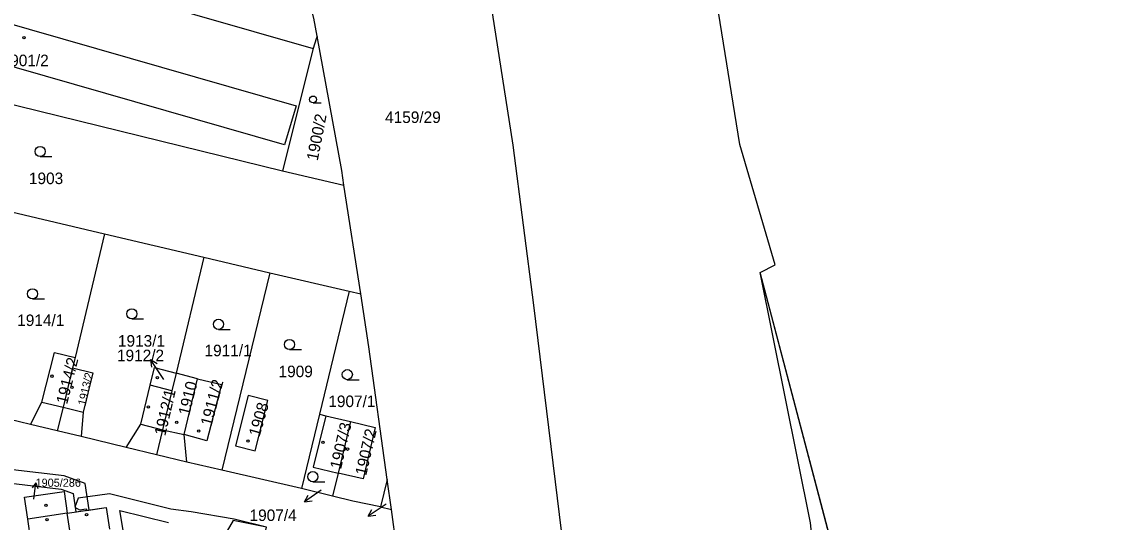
# Model space of a CAD drawing. Extents: x -756746 to -753363, y -1166406 to -1161727.
# Drawn here: x -755096.9 to -754935.8, y -1165041 to -1164967.1 of the extents above; entities that cross this region are included whole.
import ezdxf

# ---------------------------------------------------------------- set-up
doc = ezdxf.new("R2010")
doc.units = 0
for name, color, linetype in [('Hranice kat_území', 7, 'Continuous'), ('Hranice parcel', 7, 'Continuous'), ('Parcelní čísla', 7, 'Continuous'), ('Pop  PČ popisy', 7, 'Continuous'), ('Vnitřní kresba', 7, 'Continuous'), ('Věcná břemena k části', 7, 'Continuous'), ('Značky budov', 7, 'Continuous'), ('Značky kultur', 7, 'Continuous')]:
    doc.layers.add(name, color=color, linetype=linetype)

msp = doc.modelspace()

# ---------------------------------------------------------------- linework, layer by layer
at = {"layer": 'Hranice kat_území'}
msp.add_lwpolyline([(-754935.8, -1165289.03), (-754949.37, -1165208.56), (-754957, -1165164.49), (-754959.9, -1165147.7), (-754966.3, -1165104.74), (-754968.36, -1165093.02), (-754976.24, -1165048.43), (-754987.93, -1165004.14), (-754985.68, -1165003.01), (-754990.93, -1164985.27), (-754994.58, -1164962.6), (-754992.74, -1164957.82), (-754989.03, -1164948.14), (-754989.19, -1164947.5), (-754994.89, -1164924.18), (-755001.22, -1164923.65)], dxfattribs=at)
at = {"layer": 'Hranice parcel'}
for p, q in [((-755088.56, -1164961.12), (-755053.88, -1164971.09)), ((-755147.65, -1164967.22), (-755058.41, -1164989.12)), ((-755053.88, -1164971.09), (-755058.41, -1164989.12)), ((-755058.41, -1164989.12), (-755049.35, -1164991.27)), ((-755046.88, -1165007.3), (-755049.35, -1164991.27)), ((-755099.28, -1164994.98), (-755084.7, -1164998.43)), ((-755084.7, -1164998.43), (-755089.06, -1165016.67)), ((-755084.7, -1164998.43), (-755070.05, -1165001.89)), ((-755070.05, -1165001.89), (-755074.12, -1165018.98)), ((-755070.05, -1165001.89), (-755060.28, -1165004.17)), ((-755060.28, -1165004.17), (-755067.36, -1165033.3)), ((-755060.28, -1165004.17), (-755048.58, -1165006.9)), ((-754976.24, -1165048.43), (-754987.93, -1165004.14)), ((-755048.58, -1165006.9), (-755052.97, -1165025.05)), ((-755048.58, -1165006.9), (-755046.88, -1165007.3)), ((-755089.06, -1165016.67), (-755089.44, -1165018.22)), ((-755074.12, -1165018.98), (-755074.75, -1165021.61)), ((-755070.96, -1165019.8), (-755074.12, -1165018.98)), ((-755072.96, -1165028.06), (-755070.96, -1165019.8)), ((-755074.75, -1165021.61), (-755077.96, -1165020.76)), ((-755095.65, -1165026.55), (-755106.3, -1165023.99)), ((-755052.97, -1165025.05), (-755055.61, -1165036)), ((-755052.97, -1165025.05), (-755052.04, -1165025.27)), ((-755091.67, -1165027.5), (-755095.65, -1165026.55)), ((-755052.04, -1165025.27), (-755048.39, -1165026.14)), ((-755048.39, -1165026.14), (-755050.23, -1165033.72)), ((-755088.17, -1165028.35), (-755091.67, -1165027.5)), ((-755072.56, -1165032.1), (-755072.96, -1165028.06)), ((-755081.5, -1165029.97), (-755088.17, -1165028.35)), ((-755077.02, -1165031.06), (-755081.5, -1165029.97)), ((-755072.56, -1165032.1), (-755077.02, -1165031.06)), ((-755067.36, -1165033.3), (-755072.56, -1165032.1)), ((-755055.61, -1165036), (-755067.36, -1165033.3)), ((-755050.23, -1165033.72), (-755051.04, -1165037.12)), ((-755042.97, -1165034.67), (-755043.95, -1165038.73)), ((-755042.36, -1165039.11), (-755042.97, -1165034.67)), ((-755051.04, -1165037.12), (-755055.61, -1165036)), ((-755043.95, -1165038.73), (-755042.36, -1165039.11)), ((-755040.78, -1165050.54), (-755042.36, -1165039.11)), ((-755090.2, -1165039.65), (-755096.03, -1165040.51)), ((-755095.56, -1165043.69), (-755096.03, -1165040.51)), ((-755089.73, -1165042.84), (-755090.2, -1165039.65))]:
    msp.add_line(p, q, dxfattribs=at)
for points in [[(-755033.26, -1164940.08), (-755028.2, -1164961.07), (-755024.41, -1164985.35), (-755021.39, -1165008.96), (-755002.65, -1165161.79), (-754999.85, -1165183.96)], [(-755140.25, -1164955.42), (-755056.4, -1164979.54), (-755058.13, -1164985.32), (-755141.94, -1164961.18), (-755140.25, -1164955.42)], [(-754987.93, -1165004.14), (-754985.68, -1165003.01), (-754990.93, -1164985.27), (-754994.58, -1164962.6)], [(-755053.33, -1164969.26), (-755053.82, -1164966.62), (-755054.29, -1164964.71)], [(-755053.33, -1164969.26), (-755053.46, -1164969.67), (-755053.88, -1164971.09)], [(-755049.35, -1164991.27), (-755049.69, -1164989.09), (-755053.33, -1164969.26)], [(-754968.36, -1165093.02), (-754972.29, -1165092.24), (-754979.15, -1165054.22), (-754980.5, -1165041.09), (-754987.93, -1165004.14)], [(-755042.97, -1165034.67), (-755045.68, -1165015.09), (-755046.88, -1165007.3)], [(-755095.65, -1165026.55), (-755093.95, -1165023.26), (-755092.07, -1165015.95), (-755089.06, -1165016.67)], [(-755089.44, -1165018.22), (-755090.83, -1165024.01), (-755091.67, -1165027.5)], [(-755089.44, -1165018.22), (-755086.44, -1165018.94), (-755087.83, -1165024.73), (-755088.17, -1165028.35)], [(-755077.96, -1165020.76), (-755077.34, -1165018.14), (-755074.12, -1165018.98)], [(-755070.96, -1165019.8), (-755067.41, -1165020.66), (-755069.58, -1165028.95), (-755072.96, -1165028.06)], [(-755081.5, -1165029.97), (-755079.32, -1165026.49), (-755077.96, -1165020.76)], [(-755074.75, -1165021.61), (-755076.12, -1165027.35), (-755077.02, -1165031.06)], [(-755065.36, -1165029.71), (-755062.48, -1165030.46), (-755060.61, -1165023.04), (-755063.51, -1165022.26), (-755065.36, -1165029.71)], [(-755052.04, -1165025.27), (-755053.91, -1165032.87), (-755050.23, -1165033.72)], [(-755048.39, -1165026.14), (-755044.74, -1165027.01), (-755046.54, -1165034.57), (-755050.23, -1165033.72)], [(-755096.03, -1165040.51), (-755096.51, -1165037.28), (-755090.68, -1165036.43), (-755090.2, -1165039.65)], [(-755043.95, -1165038.73), (-755048.03, -1165037.88), (-755051.04, -1165037.12)], [(-755090.2, -1165039.65), (-755084.44, -1165038.8), (-755083.96, -1165041.99)]]:
    msp.add_lwpolyline(points, dxfattribs=at)
at = {"layer": 'Pop  PČ popisy'}
for p, q in [((-755076.24, -1165019.48), (-755077.92, -1165016.99)), ((-755077.92, -1165016.99), (-755076.94, -1165017.54)), ((-755077.92, -1165016.99), (-755077.77, -1165018.1)), ((-755075.95, -1165019.91), (-755076.24, -1165019.48)), ((-755094.86, -1165035.15), (-755095.37, -1165035.91)), ((-755095.16, -1165037.59), (-755094.86, -1165035.15)), ((-755094.86, -1165035.15), (-755094.55, -1165036.01)), ((-755052.72, -1165036.25), (-755055.18, -1165037.97)), ((-755055.18, -1165037.97), (-755054.65, -1165036.99)), ((-755055.18, -1165037.97), (-755054.07, -1165037.81)), ((-755043.28, -1165038.42), (-755045.77, -1165040.1)), ((-755045.77, -1165040.1), (-755045.22, -1165039.12)), ((-755043.13, -1165038.31), (-755043.28, -1165038.42)), ((-755045.77, -1165040.1), (-755044.66, -1165039.95))]:
    msp.add_line(p, q, dxfattribs=at)
at = {"layer": 'Vnitřní kresba'}
for p, q in [((-755093.95, -1165023.26), (-755090.83, -1165024.01)), ((-755090.83, -1165024.01), (-755087.83, -1165024.73)), ((-755079.32, -1165026.49), (-755076.12, -1165027.35)), ((-755076.12, -1165027.35), (-755072.96, -1165028.06))]:
    msp.add_line(p, q, dxfattribs=at)
at = {"layer": 'Věcná břemena k části'}
for points in [[(-755098.54, -1165035.21), (-755091.1, -1165036.12), (-755089.34, -1165036.74), (-755088.93, -1165039.46), (-755086.95, -1165039.17), (-755087.54, -1165035.26), (-755090.64, -1165034.16), (-755098.22, -1165033.23)], [(-755060.77, -1165041.7), (-755065.58, -1165040.51), (-755071.9, -1165039.45), (-755074.89, -1165039.05), (-755083.95, -1165036.8), (-755088.6, -1165037.42), (-755089.08, -1165038.75), (-755088.38, -1165039.15), (-755087.39, -1165039), (-755087.36, -1165039.23), (-755084.44, -1165038.8), (-755083.96, -1165041.99)], [(-755081.02, -1165047.76), (-755082.45, -1165039.23), (-755075.27, -1165041.01)]]:
    msp.add_lwpolyline(points, dxfattribs=at)
msp.add_lwpolyline([(-755063.58, -1165044.8), (-755064.18, -1165043.04), (-755061.23, -1165043.64), (-755060.77, -1165041.7), (-755065.69, -1165040.71), (-755066.61, -1165042.23), (-755065.58, -1165045.08)], close=True, dxfattribs=at)
at = {"layer": 'Značky budov'}
for centre in [(-755096.6, -1164969.49), (-755092.46, -1165019.43), (-755076.9, -1165019.63), (-755089.52, -1165021.09), (-755078.23, -1165023.96), (-755074.05, -1165026.22), (-755070.8, -1165027.54), (-755063.54, -1165029.01), (-755052.47, -1165029.18), (-755048.83, -1165030.2), (-755093.35, -1165038.48), (-755093.18, -1165040.6), (-755087.36, -1165039.86)]:
    msp.add_circle(centre, 0.175, dxfattribs=at)
at = {"layer": 'Značky kultur'}
for p, q in [((-755053.92, -1164979.1), (-755052.74, -1164979.1)), ((-755094.21, -1164987.03), (-755092.46, -1164987.03)), ((-755095.33, -1165008.02), (-755093.58, -1165008.02)), ((-755080.68, -1165010.99), (-755078.93, -1165010.99)), ((-755067.88, -1165012.53), (-755066.13, -1165012.53)), ((-755057.39, -1165015.5), (-755055.64, -1165015.5)), ((-755048.86, -1165019.95), (-755047.11, -1165019.95)), ((-755053.95, -1165035.01), (-755052.2, -1165035.01))]:
    msp.add_line(p, q, dxfattribs=at)
for centre, radius in [((-755053.92, -1164978.6), 0.502), ((-755094.21, -1164986.28), 0.75), ((-755095.33, -1165007.27), 0.75), ((-755080.68, -1165010.24), 0.75), ((-755067.88, -1165011.78), 0.75), ((-755057.39, -1165014.75), 0.75), ((-755048.86, -1165019.2), 0.75), ((-755053.95, -1165034.26), 0.75)]:
    msp.add_circle(centre, radius, dxfattribs=at)

# ---------------------------------------------------------------- texts
at = {"layer": 'Parcelní čísla'}
for s, height, p in [('1901/2', 1.7, (-755099.89, -1164973.69)), ('4159/29', 1.7, (-755043.28, -1164982.07)), ('1903', 1.7, (-755095.86, -1164991.09)), ('1914/1', 1.7, (-755097.59, -1165012.03)), ('1913/1', 1.7, (-755082.72, -1165015.07)), ('1911/1', 1.7, (-755069.94, -1165016.49)), ('1912/2', 1.7, (-755082.86, -1165017.22)), ('1909', 1.7, (-755059.01, -1165019.58)), ('1907/1', 1.7, (-755051.66, -1165023.99)), ('1905/286', 1.2, (-755094.88, -1165035.75)), ('1907/4', 1.7, (-755063.29, -1165040.8))]:
    msp.add_text(s, height=height, dxfattribs=at).set_placement(p)
for s, height, rotation, p in [('1900/2', 1.7, 79, (-755053.23, -1164987.74)), ('1914/2', 1.7, 76, (-755090.23, -1165023.67)), ('1913/2', 1.2, 77, (-755087.49, -1165023.84)), ('1910', 1.7, 76, (-755072.2, -1165025.35)), ('1911/2', 1.7, 75, (-755068.92, -1165026.9)), ('1912/1', 1.7, 77, (-755075.73, -1165028.33)), ('1908', 1.7, 74, (-755061.82, -1165028.46)), ('1907/3', 1.7, 77, (-755049.79, -1165033.26)), ('1907/2', 1.7, 77, (-755046.08, -1165034.2))]:
    msp.add_text(s, height=height, rotation=rotation, dxfattribs=at).set_placement(p)

doc.saveas('drawing.dxf')
